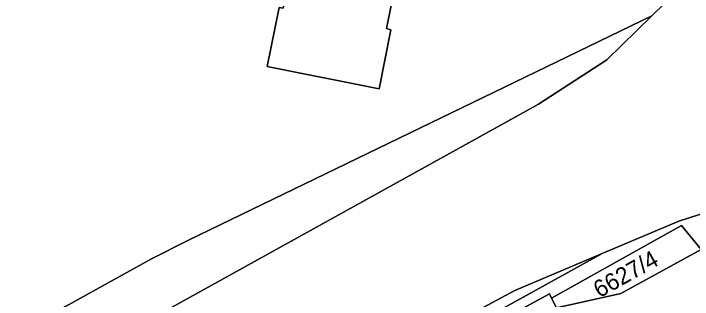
# Model space of a CAD drawing. Extents: x -596233 to -595156, y -1161235 to -1159375.
# Drawn here: x -595411.9 to -595344, y -1159751.2 to -1159722.6 of the extents above; entities that cross this region are included whole.
import ezdxf

# ---------------------------------------------------------------- set-up
doc = ezdxf.new("R2010")
doc.units = 0
for name, color, linetype in [('KN_PARC_CIS_POZ', 7, 'Continuous'), ('KN_PARC_PLOCHA', 7, 'Continuous'), ('parcely_l', 7, 'Continuous')]:
    doc.layers.add(name, color=color, linetype=linetype)

msp = doc.modelspace()

# ---------------------------------------------------------------- linework, layer by layer
at = {"layer": 'KN_PARC_PLOCHA'}
for points in [[(-595363.27, -1159670.38), (-595364.45, -1159676.25), (-595364.87, -1159676.15), (-595368.98, -1159696.2), (-595368.23, -1159696.39), (-595369.85, -1159704.22), (-595370.56, -1159704.04), (-595374.64, -1159724.1), (-595374.19, -1159724.21), (-595375.36, -1159730.11), (-595386.56, -1159727.87), (-595385.37, -1159721.98), (-595384.96, -1159722.06), (-595380.87, -1159702.03), (-595381.33, -1159701.93), (-595379.72, -1159694.06), (-595379.29, -1159694.15), (-595375.26, -1159674.2), (-595375.7, -1159674.11), (-595374.5, -1159668.13)], [(-595363.27, -1159670.38), (-595374.5, -1159668.13), (-595375.7, -1159674.11), (-595375.26, -1159674.2), (-595379.29, -1159694.15), (-595379.72, -1159694.06), (-595381.33, -1159701.93), (-595380.87, -1159702.03), (-595384.96, -1159722.06), (-595385.37, -1159721.98), (-595386.56, -1159727.87), (-595375.36, -1159730.11), (-595374.19, -1159724.21), (-595374.64, -1159724.1), (-595370.56, -1159704.04), (-595369.85, -1159704.22), (-595368.23, -1159696.39), (-595368.98, -1159696.2), (-595364.87, -1159676.15), (-595364.45, -1159676.25)], [(-595559.14, -1159820.41), (-595556.55, -1159825.3), (-595552.18, -1159828), (-595547.36, -1159828.43), (-595541.22, -1159826.49), (-595535.75, -1159824.01), (-595501.18, -1159804.66), (-595453.51, -1159777.82), (-595422.24, -1159760.44), (-595398.12, -1159747.11), (-595394.43, -1159745.23), (-595348.09, -1159722.81), (-595352.6, -1159727.21), (-595359.44, -1159731.66), (-595365.87, -1159735.21), (-595395.23, -1159751.46), (-595536.74, -1159830.08), (-595542.25, -1159832.02), (-595547.96, -1159831.8), (-595553.19, -1159829.46), (-595556.76, -1159825.73)], [(-595343.18, -1159746.19), (-595351.2, -1159750.57), (-595357.63, -1159752), (-595358.12, -1159751.04), (-595345.15, -1159743.78)], [(-595337.53, -1159756.33), (-595351.04, -1159763.79), (-595357.63, -1159752), (-595351.2, -1159750.57), (-595343.18, -1159746.19), (-595342.7, -1159747.05), (-595339.29, -1159745.2), (-595334.09, -1159754.52)], [(-595427.17, -1159787.87), (-595427.51, -1159787.06), (-595427.45, -1159786.04), (-595427.07, -1159785.29), (-595361.79, -1159750.26), (-595353.07, -1159746.58), (-595374.33, -1159758.33), (-595395.43, -1159769.26)], [(-595358.12, -1159751.04), (-595357.63, -1159752), (-595355.51, -1159756.11), (-595358.14, -1159757.55), (-595360.98, -1159752.05), (-595358.35, -1159750.6)]]:
    msp.add_lwpolyline(points, close=True, dxfattribs=at)
for points in [[(-595324.41, -1159708.81), (-595333.08, -1159737.04), (-595324.68, -1159735.4), (-595314.6, -1159733.43), (-595315.56, -1159734.65), (-595317.71, -1159737.38), (-595340.55, -1159741.78), (-595345.42, -1159743.35), (-595353.07, -1159746.58), (-595361.79, -1159750.26), (-595427.07, -1159785.29)], [(-595556.76, -1159825.73), (-595553.19, -1159829.46), (-595547.96, -1159831.8), (-595542.25, -1159832.02), (-595536.74, -1159830.08), (-595395.23, -1159751.46), (-595365.87, -1159735.21), (-595359.44, -1159731.66), (-595352.6, -1159727.21), (-595348.09, -1159722.81), (-595346.82, -1159721.56)], [(-595346.82, -1159721.56), (-595348.09, -1159722.81), (-595394.43, -1159745.23), (-595398.12, -1159747.11), (-595422.24, -1159760.44), (-595453.51, -1159777.82), (-595501.18, -1159804.66), (-595535.75, -1159824.01), (-595541.22, -1159826.49), (-595547.36, -1159828.43), (-595552.18, -1159828), (-595556.55, -1159825.3)], [(-595427.17, -1159787.87), (-595395.43, -1159769.26), (-595374.33, -1159758.33), (-595353.07, -1159746.58), (-595345.42, -1159743.35), (-595340.55, -1159741.78)], [(-595343.18, -1159746.19), (-595345.15, -1159743.78), (-595358.12, -1159751.04), (-595358.35, -1159750.6), (-595360.98, -1159752.05), (-595363.62, -1159753.5), (-595366.34, -1159755), (-595371.82, -1159758.02), (-595375.29, -1159759.93), (-595377.97, -1159761.4), (-595380.69, -1159762.9), (-595383.32, -1159764.35), (-595385.96, -1159765.8), (-595388.59, -1159767.25), (-595391.18, -1159768.68), (-595393.81, -1159770.13), (-595396.44, -1159771.58), (-595399.12, -1159773.05), (-595401.8, -1159774.53), (-595404.48, -1159776), (-595407.11, -1159777.45), (-595409.7, -1159778.88), (-595412.33, -1159780.33)]]:
    msp.add_lwpolyline(points, dxfattribs=at)
at = {"layer": 'parcely_l'}
for points in [[(-595363.27, -1159670.38), (-595374.5, -1159668.13), (-595375.7, -1159674.11), (-595375.26, -1159674.2), (-595379.29, -1159694.15), (-595379.72, -1159694.06), (-595381.33, -1159701.93), (-595380.87, -1159702.03), (-595384.96, -1159722.06), (-595385.37, -1159721.98), (-595386.56, -1159727.87), (-595375.36, -1159730.11), (-595374.19, -1159724.21), (-595374.64, -1159724.1), (-595370.56, -1159704.04), (-595369.85, -1159704.22), (-595368.23, -1159696.39), (-595368.98, -1159696.2), (-595364.87, -1159676.15), (-595364.45, -1159676.25), (-595363.27, -1159670.38)], [(-595342.36, -1159714.81), (-595346.82, -1159721.56), (-595348.09, -1159722.81)], [(-595348.09, -1159722.81), (-595394.43, -1159745.23), (-595398.12, -1159747.11), (-595422.24, -1159760.44), (-595453.51, -1159777.82), (-595501.18, -1159804.66), (-595535.75, -1159824.01), (-595541.22, -1159826.49), (-595547.36, -1159828.43), (-595552.18, -1159828), (-595556.55, -1159825.3), (-595559.14, -1159820.41)], [(-595559.14, -1159820.41), (-595556.76, -1159825.73), (-595553.19, -1159829.46), (-595547.96, -1159831.8), (-595542.25, -1159832.02), (-595536.74, -1159830.08), (-595395.23, -1159751.46), (-595365.87, -1159735.21), (-595359.44, -1159731.66), (-595352.6, -1159727.21), (-595348.09, -1159722.81)], [(-595340.55, -1159741.78), (-595345.42, -1159743.35), (-595353.07, -1159746.58)], [(-595343.18, -1159746.19), (-595345.15, -1159743.78), (-595358.12, -1159751.04)], [(-595357.63, -1159752), (-595351.2, -1159750.57), (-595343.18, -1159746.19)], [(-595353.07, -1159746.58), (-595361.79, -1159750.26), (-595427.07, -1159785.29), (-595427.45, -1159786.04), (-595427.51, -1159787.06), (-595427.17, -1159787.87)], [(-595427.17, -1159787.87), (-595395.43, -1159769.26), (-595374.33, -1159758.33), (-595353.07, -1159746.58)], [(-595358.12, -1159751.04), (-595358.35, -1159750.6), (-595360.98, -1159752.05)], [(-595358.12, -1159751.04), (-595357.63, -1159752)]]:
    msp.add_lwpolyline(points, dxfattribs=at)

# ---------------------------------------------------------------- texts
at = {"layer": 'KN_PARC_CIS_POZ'}
msp.add_text('6627/4', height=1.7, rotation=29.237377, dxfattribs=at).set_placement((-595353.3378, -1159751.0543))

doc.saveas('drawing.dxf')
